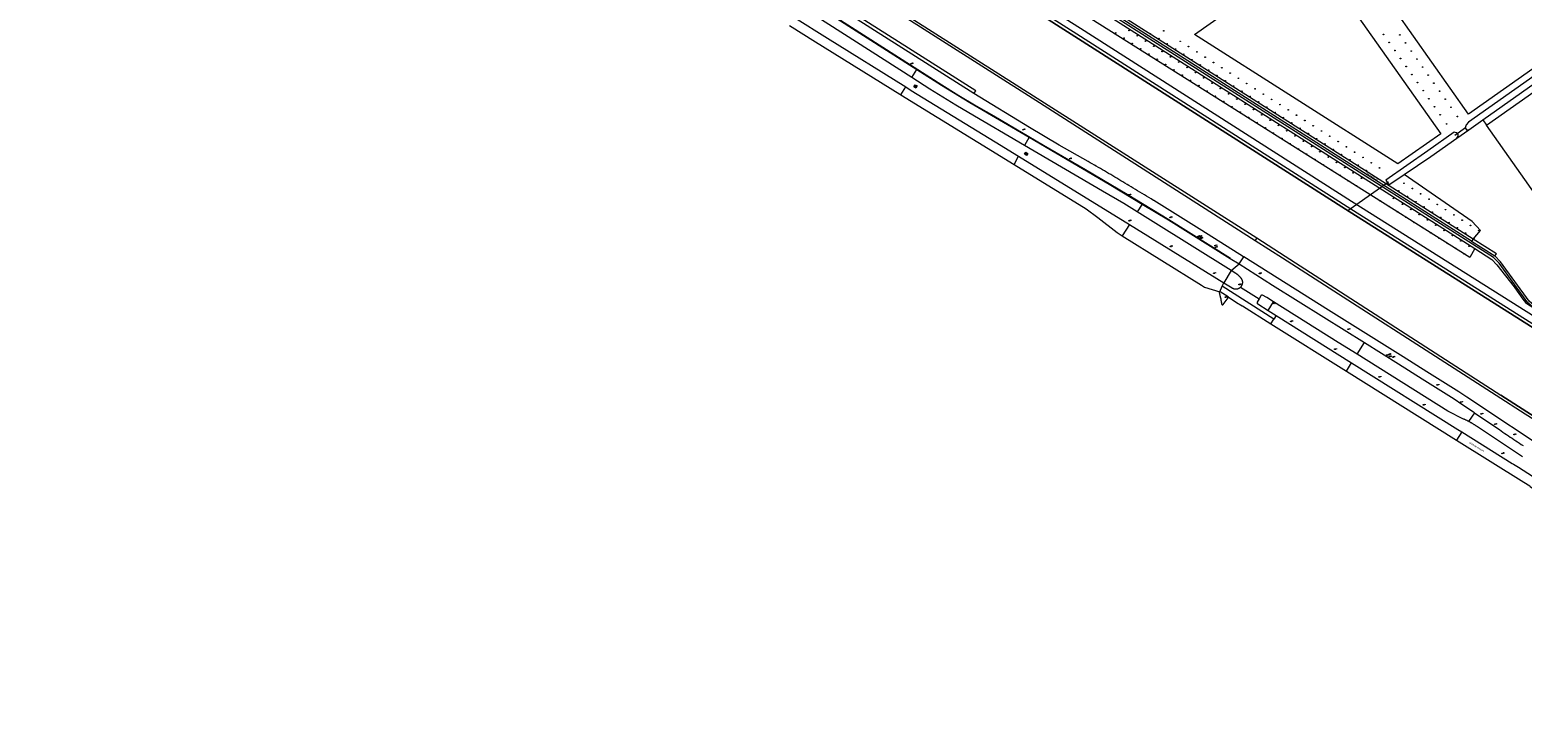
# Model space of a CAD drawing. Header units: metres. Extents: x 138165 to 154469, y 480134 to 494189.
# Tile 282 of 656: x 149751 to 150888, y 480748 to 481279. Entities that reach past the tile are written whole.
import ezdxf

# ---------------------------------------------------------------- set-up
doc = ezdxf.new("R2010")
doc.units = ezdxf.units.M
doc.header["$LTSCALE"] = 0.001
doc.header["$MEASUREMENT"] = 0
for name, color, linetype, lineweight in [('TOP-L-duiker', 7, 'Continuous', 0), ('TOP-L-topo objecten punt', 7, 'Continuous', 0), ('TOP-L-topo objecten vlak', 7, 'Continuous', 0), ('TOP-L-water beschoeiing', 7, 'Continuous', 0), ('TOP-T-topo huisnummering naamgeving', 7, 'Continuous', 0)]:
    doc.layers.add(name, color=color, linetype=linetype, lineweight=lineweight)
doc.styles.add('Style-INTL_ISO', font='INTL_ISO.shx')
doc.styles.add('Style-STANDARD', font='STANDARD.shx')

# ---------------------------------------------------------------- blocks, each defined once
blk = doc.blocks.new('39')
at = {"layer": 'TOP-L-topo objecten punt', "color": 7, "linetype": 'Continuous', "lineweight": 0}
for p, q in [((0.0175, 0.0175), (-0.0175, 0.0175)), ((-0.0175, 0.0175), (-0.0175, -0.0175)), ((0.0175, 0.0175), (0.0175, -0.0175)), ((0.0175, -0.0175), (-0.0175, -0.0175))]:
    blk.add_line(p, q, dxfattribs=at)
blk.add_circle((0, 0), 0.0332, dxfattribs=at)
blk = doc.blocks.new('121')
at = {"layer": 'TOP-L-topo objecten punt', "color": 7, "linetype": 'Continuous', "lineweight": 0}
blk.add_circle((0, 0), 0.025, dxfattribs=at)
at = {"layer": 'TOP-L-topo objecten punt', "color": 7, "linetype": 'Continuous', "lineweight": 0, "style": 'Style-STANDARD'}
blk.add_text('LD', height=0.06, dxfattribs=at).set_placement((0.0483, 0))
blk = doc.blocks.new('15')
at = {"layer": 'TOP-L-topo objecten punt', "color": 7, "linetype": 'Continuous', "lineweight": 0}
blk.add_circle((0, 0), 0.025, dxfattribs=at)
at = {"layer": 'TOP-L-topo objecten punt', "color": 7, "linetype": 'Continuous', "lineweight": 0, "style": 'Style-STANDARD'}
blk.add_text('VL', height=0.06, dxfattribs=at).set_placement((0.0483, 0))
blk = doc.blocks.new('16')
at = {"layer": 'TOP-L-topo objecten punt', "color": 7, "linetype": 'Continuous', "lineweight": 0}
blk.add_circle((0, 0), 0.025, dxfattribs=at)
at = {"layer": 'TOP-L-topo objecten punt', "color": 7, "linetype": 'Continuous', "lineweight": 0, "style": 'Style-STANDARD'}
blk.add_text('LM', height=0.06, dxfattribs=at).set_placement((0.0483, 0))
blk = doc.blocks.new('17')
at = {"layer": 'TOP-L-topo objecten punt', "color": 7, "linetype": 'Continuous', "lineweight": 0}
blk.add_circle((0, 0), 0.025, dxfattribs=at)
at = {"layer": 'TOP-L-topo objecten punt', "color": 7, "linetype": 'Continuous', "lineweight": 0, "style": 'Style-STANDARD'}
blk.add_text('HP', height=0.06, dxfattribs=at).set_placement((0.0483, 0))
blk = doc.blocks.new('14')
at = {"layer": 'TOP-L-topo objecten punt', "color": 7, "linetype": 'Continuous', "lineweight": 0}
blk.add_circle((0, 0), 0.025, dxfattribs=at)
at = {"layer": 'TOP-L-topo objecten punt', "color": 7, "linetype": 'Continuous', "lineweight": 0, "style": 'Style-STANDARD'}
blk.add_text('VB', height=0.06, dxfattribs=at).set_placement((0.0483, 0))
blk = doc.blocks.new('24')
at = {"layer": 'TOP-L-topo objecten punt', "color": 7, "linetype": 'Continuous', "lineweight": 0}
for radius in [0.025, 0.0182, 0.0115, 0.005]:
    blk.add_circle((0, 0), radius, dxfattribs=at)

msp = doc.modelspace()

# ---------------------------------------------------------------- linework, layer by layer
at = {"layer": 'TOP-L-duiker', "flags": 128}
for points in [[(150837.1, 481198.1), (150845.3, 481204)], [(150786.6, 481162.3), (150755.7, 481140.5)]]:
    msp.add_lwpolyline(points, dxfattribs=at)
at = {"layer": 'TOP-L-topo objecten vlak', "flags": 128}
for points in [[(151305.8, 480792.4), (151174.7, 480875.8), (151048.9, 480955.2), (151000, 480986.1), (150978, 481000), (150921.8, 481035.5), (150753.9, 481141.7), (150547.5, 481273.4), (150344.6, 481403.2), (150287.8, 481439.3), (150257.3, 481458.6), (150192.2, 481500), (150151, 481526.2), (150138.8, 481533.9), (150137.4, 481534.8), (150000, 481621.5), (149908.8, 481679.1), (149780.4, 481761.1)], [(149750.9, 481715), (149935.2, 481597.2), (150000, 481555.5), (150086.2, 481500), (150119.5, 481478.6), (150256.8, 481391.1), (150295.9, 481366.2), (150517.7, 481224.8), (150685, 481118)], [(149752.1, 481716.8), (149936.4, 481599), (150000, 481558.1), (150090.3, 481500), (150120.6, 481480.5), (150257.9, 481392.7), (150297.6, 481367.3), (150518.8, 481226.5), (150686.2, 481119.8)], [(150470.6, 481230), (150245.3, 481373.1), (150046.1, 481500), (150017.1, 481518.5), (150000.7, 481528.1), (149954.2, 481558.3), (149953.6, 481558.7), (149956.5, 481562.1)], [(150897, 481066.9), (150892.8, 481070.4), (150870.9, 481100.5), (150866.6, 481104.9), (150561.6, 481299), (150371.5, 481419.4), (150308.1, 481459.8), (150302.7, 481462.6), (150298.2, 481465), (150294.8, 481466.1), (150290.4, 481466.5), (150286.3, 481466.4), (150275.7, 481466.2), (150271.2, 481466.3), (150268.9, 481466.6), (150266.8, 481467.2), (150264.2, 481468.2), (150145.5, 481544.3)], [(149985.8, 481530.3), (150081.9, 481469.1), (150269.7, 481349.4), (150446.2, 481236.7), (150459.2, 481228.6), (150472.4, 481220.7), (150485.7, 481212.9), (150523.6, 481190.7), (150555.6, 481172), (150587.5, 481153.1), (150619.1, 481133.9), (150666.2, 481104.5), (150666, 481104.2)], [(150470.6, 481230), (150472.1, 481232.1), (150246.6, 481375.1), (150050.7, 481500), (150019, 481520.2), (150006.9, 481529.3)], [(150138.8, 481533.9), (150151, 481526.2), (150192.2, 481500), (150257.3, 481458.6), (150287.8, 481439.3), (150344.6, 481403.2), (150547.5, 481273.4), (150753.9, 481141.7), (150921.8, 481035.5), (150978, 481000), (151000, 480986.1), (151048.9, 480955.2), (151174.7, 480875.8), (151305.8, 480792.4)], [(151307.2, 480794), (151175.5, 480877.8), (151050.3, 480956.9), (151000, 480988.8), (150982.2, 481000), (150922.9, 481037.6), (150755, 481143.5), (150549, 481275.2), (150345.8, 481404.4), (150288.7, 481440.8), (150258.3, 481460.2), (150195.8, 481500), (150152.1, 481527.8), (150139.9, 481535.6)], [(151280.2, 480817.1), (151176.5, 480883.4), (151052.9, 480961.2), (151000, 480994.8), (150991.8, 481000), (150925.8, 481042), (150758.5, 481147.7), (150551.8, 481279.5), (150349.3, 481407.7), (150291.3, 481444.8), (150260.9, 481464.2)], [(150279.9, 481464.3), (150286.3, 481464.4), (150290.4, 481464.5), (150294.4, 481464.2), (150297.4, 481463.2), (150301.8, 481460.9), (150307, 481458.1), (150370.4, 481417.8), (150560.5, 481297.3), (150852.3, 481111.7)], [(150852.3, 481111.7), (150848.5, 481104.9), (150546, 481295.5), (150279.9, 481464.3)], [(150749.8, 481353.3), (150836.6, 481414.5), (150934.5, 481275.5), (150847.7, 481214.3), (150749.8, 481353.3)], [(150851.2, 481118.9), (150563.9, 481301.6), (150538.2, 481339.4)], [(150638.8, 481275.1), (150728.5, 481338.3), (150826.5, 481199.3), (150793.7, 481176.3), (150638.8, 481275.1)], [(150861.3, 481205.8), (151008.3, 481309.7), (151051.5, 481248.4), (150904.5, 481144.5)], [(150343, 481302.1), (150427.2, 481248.3)], [(150849.9, 481117.4), (150562.5, 481300.2)], [(150333.8, 481287.9), (150359, 481272.1), (150418.6, 481235)], [(150423.2, 481242.2), (150339, 481296)], [(150329.9, 481281.9), (150349.8, 481269.4), (150414.2, 481229.4), (150414.8, 481229.1)], [(150936.5, 481265), (150937.2, 481266.6), (150936.7, 481268.2), (150935.4, 481268.9), (150933.7, 481268.8), (150847.7, 481208.2), (150845.7, 481206.1), (150845, 481203.8), (150846.1, 481202.2), (150847.9, 481202.4)], [(150858.4, 481209.9), (150936.5, 481265)], [(150423.2, 481242.2), (150427.2, 481248.3)], [(150509.2, 481190.3), (150466.6, 481215.2), (150456.7, 481221.2), (150446.9, 481227.2), (150437.1, 481233.4), (150423.2, 481242.2)], [(150427.2, 481248.3), (150445.9, 481236.4), (150467.5, 481223.2), (150512.8, 481196.6)], [(150414.8, 481229.1), (150418.6, 481235)], [(150414.8, 481229.1), (150501.2, 481175.9)], [(150418.6, 481235), (150422.8, 481232.4), (150486.8, 481193.1), (150504.6, 481182.1)], [(150427.3, 481235.8), (150426.4, 481234.1), (150424.8, 481235), (150425.8, 481236.7), (150427.3, 481235.8)], [(150676.4, 481105.4), (150676.2, 481105.5), (150644.4, 481125.5), (150607.7, 481148.3), (150607.4, 481148.5), (150605.7, 481149.6), (150604, 481150.6), (150602.2, 481151.7), (150600.5, 481152.7), (150598.8, 481153.7), (150597.1, 481154.8), (150595.4, 481155.8), (150593.7, 481156.9), (150592, 481157.9), (150590.4, 481158.9), (150588.8, 481159.8), (150587.3, 481160.7), (150585.7, 481161.6), (150584.2, 481162.6), (150582.6, 481163.5), (150581.1, 481164.4), (150579.5, 481165.4), (150578, 481166.3), (150576.4, 481167.2), (150574.9, 481168.1), (150573.3, 481169), (150571.7, 481169.9), (150570.2, 481170.9), (150568.6, 481171.8), (150567.1, 481172.7), (150565.5, 481173.6), (150563.9, 481174.5), (150562.4, 481175.4), (150560.8, 481176.3), (150559.2, 481177.2), (150557.7, 481178.1), (150535.6, 481190.7), (150512.9, 481204), (150470.6, 481230)], [(150847.9, 481202.4), (150858.4, 481209.9)], [(150858.4, 481209.9), (150861.3, 481205.8)], [(150512.8, 481196.6), (150509.2, 481190.3)], [(150512.8, 481196.6), (150573.7, 481160.9), (150598.9, 481145.7)], [(150838.8, 481196), (150839.6, 481197.5), (150839.6, 481198.9), (150838.5, 481200), (150836.7, 481200.5), (150816.6, 481186.3), (150784.6, 481163.8), (150786.8, 481160.4), (150798.5, 481168.3)], [(150798.5, 481168.3), (150818.9, 481182), (150838.8, 481196)], [(150838.8, 481196), (150847.9, 481202.4)], [(150904.5, 481144.5), (150861.3, 481205.8)], [(150510.2, 481185.3), (150511.6, 481184.3), (150510.6, 481182.8), (150509.1, 481183.8), (150510.2, 481185.3)], [(150595.1, 481139.7), (150584.9, 481146), (150568.5, 481155.6), (150509.2, 481190.3)], [(150501.2, 481175.9), (150504.6, 481182.1)], [(150501.2, 481175.9), (150556.2, 481142), (150565.1, 481135.3), (150579.8, 481124), (150583.7, 481121.5)], [(150504.6, 481182.1), (150589.1, 481130)], [(150851.2, 481118.9), (150856.8, 481125.6), (150850.3, 481132.3), (150798.5, 481168.3)], [(150598.9, 481145.7), (150595.1, 481139.7)], [(150666.7, 481095), (150607.3, 481132.1), (150595.1, 481139.7)], [(150598.9, 481145.7), (150618.9, 481133.6), (150666, 481104.2)], [(150589.1, 481130), (150583.7, 481121.5)], [(150589.1, 481130), (150661, 481085.7)], [(150583.7, 481121.5), (150644.1, 481083.8), (150646.4, 481082.3), (150658.1, 481078.7)], [(150686.2, 481119.8), (150685, 481118)], [(150685, 481118), (150705.7, 481104.7), (150868.7, 481000), (150890.8, 480985.8), (150921, 480966.5), (150921.3, 480966.3)], [(150686.2, 481119.8), (150707.9, 481105.9), (150872.3, 481000), (150892, 480987.3), (151000, 480918.3), (151014.7, 480908.9), (151094, 480858.4), (151177.5, 480805.3), (151267.7, 480748.2)], [(150851.2, 481118.9), (150849.9, 481117.4)], [(150849.9, 481117.4), (150867.6, 481106.1)], [(150867.6, 481106.1), (150868.9, 481107.7), (150851.2, 481118.9)], [(150666, 481104.2), (150672.7, 481100)], [(150672.7, 481100), (150676.4, 481105.4)], [(150913.6, 480953.6), (150846.2, 480998.4), (150840.2, 481002.5), (150815.8, 481017.8), (150797.7, 481029.2), (150740.9, 481064.8), (150701.8, 481089.4), (150676.4, 481105.4)], [(150852.3, 481111.7), (150865.4, 481103.4), (150869.3, 481099.2), (150882.4, 481082.5), (150884.8, 481079.3), (150889.1, 481073.1), (150891.1, 481070.6), (150892.7, 481069.4), (150897, 481066.9)], [(150900.3, 481066.6), (150897.9, 481068.1), (150893.9, 481071.5), (150872, 481101.5), (150867.6, 481106.1)], [(150666.7, 481095), (150661, 481085.7)], [(150666.7, 481095), (150672.7, 481100)], [(150673.8, 481082.3), (150673.9, 481082.4), (150674, 481082.4), (150674.1, 481082.5), (150674.1, 481082.6), (150674.2, 481082.7), (150674.3, 481082.7), (150674.3, 481082.8), (150674.4, 481082.9), (150674.5, 481083), (150674.5, 481083.1), (150674.6, 481083.1), (150674.6, 481083.2), (150674.7, 481083.3), (150674.7, 481083.4), (150674.8, 481083.5), (150674.8, 481083.6), (150674.9, 481083.6), (150674.9, 481083.7), (150675, 481083.8), (150675, 481083.9), (150675.1, 481084), (150675.1, 481084.1), (150675.1, 481084.2), (150675.2, 481084.3), (150675.2, 481084.4), (150675.2, 481084.5), (150675.3, 481084.6), (150675.3, 481084.6), (150675.3, 481084.7), (150675.3, 481084.8), (150675.4, 481084.9), (150675.4, 481085), (150675.4, 481085.1), (150675.4, 481085.2), (150675.4, 481085.3), (150675.4, 481085.4), (150675.5, 481085.5), (150675.5, 481085.6), (150675.5, 481085.7), (150675.5, 481085.8), (150675.5, 481085.9), (150675.5, 481086), (150675.5, 481086.1), (150675.5, 481086.2), (150675.5, 481086.3), (150675.5, 481086.4), (150675.4, 481086.5), (150675.4, 481086.6), (150675.4, 481086.7), (150675.4, 481086.8), (150675.4, 481086.9), (150675.4, 481087), (150675.3, 481087.1), (150675.3, 481087.2), (150675.3, 481087.3), (150675.3, 481087.4), (150675.2, 481087.5), (150675.2, 481087.5), (150675.2, 481087.6), (150675.1, 481087.7), (150675.1, 481087.8), (150675.1, 481087.9), (150675, 481088), (150675, 481088.1), (150674.9, 481088.2), (150674.9, 481088.3), (150674.8, 481088.3), (150674.8, 481088.4), (150674.7, 481088.5), (150674.7, 481088.6), (150674.6, 481088.7), (150674.6, 481088.8), (150674.5, 481088.8), (150674.4, 481089), (150674.3, 481089.1), (150674.2, 481089.2), (150674.1, 481089.4), (150673.8, 481089.7), (150673.7, 481089.8), (150673.6, 481090), (150673.4, 481090.1), (150673.3, 481090.2), (150673.2, 481090.4), (150673, 481090.5), (150672.9, 481090.6), (150672.8, 481090.8), (150672.6, 481090.9), (150672.5, 481091), (150672.4, 481091.2), (150672.2, 481091.3), (150672.1, 481091.4), (150671.9, 481091.5), (150671.8, 481091.6), (150671.6, 481091.8), (150671.5, 481091.9), (150671.3, 481092), (150671.2, 481092.1), (150671, 481092.2), (150670.9, 481092.3), (150670.7, 481092.4), (150670.6, 481092.6), (150670.4, 481092.7), (150670.3, 481092.8), (150666.7, 481095)], [(150672.7, 481100), (150698.3, 481083.9), (150737.4, 481059.3), (150768.3, 481040)], [(150658.1, 481078.7), (150659.9, 481083.1)], [(150659.9, 481083.1), (150661, 481085.7)], [(150699.2, 481057.9), (150659.9, 481083.1)], [(150661, 481085.7), (150667.4, 481081.7), (150667.5, 481081.6), (150667.6, 481081.6), (150667.7, 481081.5), (150667.8, 481081.5), (150667.9, 481081.4), (150668, 481081.4), (150668.1, 481081.3), (150668.2, 481081.3), (150668.3, 481081.3), (150668.4, 481081.2), (150668.6, 481081.2), (150668.7, 481081.1), (150668.8, 481081.1), (150668.9, 481081.1), (150669, 481081), (150669.1, 481081), (150669.2, 481081), (150669.3, 481081), (150669.4, 481081), (150669.5, 481081), (150669.6, 481080.9), (150669.7, 481080.9), (150669.8, 481080.9), (150669.9, 481080.9), (150670, 481080.9), (150670.1, 481080.9), (150670.2, 481080.9), (150670.3, 481080.9), (150670.4, 481080.9), (150670.5, 481080.9), (150670.6, 481080.9), (150670.7, 481080.9), (150670.8, 481080.9), (150670.9, 481081), (150671, 481081), (150671.1, 481081), (150671.2, 481081), (150671.4, 481081), (150671.5, 481081.1), (150671.6, 481081.1), (150671.7, 481081.1), (150671.8, 481081.1), (150671.9, 481081.2), (150672, 481081.2), (150672.1, 481081.2), (150672.1, 481081.3), (150672.2, 481081.3), (150672.3, 481081.3), (150672.4, 481081.4), (150672.5, 481081.4), (150672.6, 481081.5), (150672.7, 481081.5), (150672.8, 481081.6), (150672.9, 481081.6), (150673, 481081.7), (150673.1, 481081.7), (150673.2, 481081.8), (150673.3, 481081.9), (150673.3, 481081.9), (150673.4, 481082), (150673.5, 481082), (150673.6, 481082.1), (150673.7, 481082.2), (150673.7, 481082.2), (150673.8, 481082.3)], [(150673.8, 481082.3), (150687.9, 481073.3)], [(150658.1, 481078.7), (150658.1, 481078.7), (150658.1, 481078.7), (150658, 481078.7), (150658, 481078.7), (150658, 481078.7), (150657.9, 481078.7), (150657.9, 481078.7), (150657.9, 481078.7), (150657.9, 481078.7), (150657.8, 481078.7), (150657.8, 481078.7), (150657.8, 481078.7), (150657.7, 481078.7), (150657.7, 481078.6), (150657.7, 481078.6), (150657.7, 481078.6), (150657.7, 481078.6), (150657.6, 481078.6), (150657.6, 481078.5), (150657.6, 481078.5), (150657.6, 481078.5), (150657.6, 481078.5), (150657.6, 481078.4), (150657.6, 481078.4), (150657.5, 481078.4), (150657.5, 481078.3), (150657.5, 481078.3), (150657.5, 481078.3), (150657.5, 481078.3), (150657.5, 481078.2), (150657.5, 481078.2), (150657.6, 481078.2), (150658, 481076.4), (150658, 481076.3), (150658.1, 481076), (150658.1, 481075.8), (150658.2, 481075.5), (150658.3, 481075.2), (150658.4, 481074.9), (150658.4, 481074.7), (150658.5, 481074.4), (150658.5, 481074.1), (150658.6, 481073.9), (150658.7, 481073.6), (150658.7, 481073.3), (150658.8, 481073), (150658.8, 481072.8), (150658.9, 481072.5), (150658.9, 481072.2), (150659, 481071.9), (150659, 481071.7), (150659.1, 481071.4), (150659.1, 481071.1), (150659.1, 481070.8), (150659.2, 481070.5), (150659.3, 481069.6), (150659.3, 481069.5), (150659.3, 481069.5), (150659.4, 481069.4), (150659.4, 481069.4), (150659.4, 481069.3), (150659.4, 481069.3), (150659.4, 481069.3), (150659.5, 481069.2), (150659.5, 481069.2), (150659.5, 481069.2), (150659.5, 481069.1), (150659.6, 481069.1), (150659.6, 481069.1), (150659.6, 481069), (150659.6, 481069), (150659.7, 481069), (150659.7, 481068.9), (150659.8, 481068.9), (150659.8, 481068.9), (150659.8, 481068.9), (150659.9, 481068.9), (150659.9, 481068.9), (150659.9, 481068.8), (150660, 481068.8), (150660, 481068.8), (150660, 481068.8), (150660.1, 481068.8), (150660.1, 481068.8), (150660.1, 481068.8), (150660.2, 481068.9), (150660.2, 481068.9), (150660.2, 481068.9), (150660.3, 481068.9), (150660.3, 481068.9), (150660.3, 481068.9), (150660.4, 481068.9), (150660.4, 481069), (150660.4, 481069), (150660.5, 481069), (150660.5, 481069), (150664.4, 481074.2), (150664.4, 481074.3), (150664.4, 481074.3), (150664.4, 481074.4), (150664.4, 481074.4), (150664.4, 481074.4), (150664.5, 481074.5), (150664.5, 481074.5), (150664.5, 481074.5), (150664.5, 481074.6), (150664.4, 481074.6), (150664.4, 481074.6), (150664.4, 481074.7), (150664.4, 481074.7), (150664.4, 481074.7), (150664.4, 481074.8), (150664.4, 481074.8), (150664.4, 481074.8), (150664.3, 481074.9), (150664.3, 481074.9), (150664.3, 481074.9), (150664.3, 481074.9)], [(150664.3, 481074.9), (150658.3, 481078.7), (150658.2, 481078.7), (150658.2, 481078.7), (150658.2, 481078.7), (150658.1, 481078.7), (150658.1, 481078.7)], [(150664.3, 481074.9), (150670.7, 481070.7), (150670.7, 481070.7), (150675, 481068.1), (150675.2, 481068), (150697, 481054.4)], [(150687.9, 481073.3), (150686.6, 481070.9), (150686.5, 481070.8), (150686.5, 481070.8), (150686.5, 481070.8), (150686.5, 481070.7), (150686.5, 481070.7), (150686.4, 481070.6), (150686.4, 481070.6), (150686.4, 481070.5), (150686.4, 481070.5), (150686.4, 481070.5), (150686.4, 481070.4), (150686.4, 481070.4), (150686.4, 481070.3), (150686.4, 481070.3), (150686.4, 481070.2), (150686.4, 481070.2), (150686.5, 481070.1), (150686.5, 481070.1), (150686.5, 481070.1), (150686.5, 481070), (150686.5, 481070), (150686.5, 481069.9), (150686.5, 481069.9), (150686.6, 481069.9), (150686.6, 481069.8), (150686.6, 481069.8), (150686.7, 481069.7), (150686.7, 481069.7), (150686.7, 481069.7), (150686.7, 481069.6), (150686.8, 481069.6), (150686.8, 481069.6), (150686.9, 481069.6), (150686.9, 481069.5), (150694.8, 481064.5)], [(150698.9, 481071.1), (150693.8, 481074.3), (150690.6, 481076.1), (150690.6, 481076.1), (150690.5, 481076.1), (150690.5, 481076.1), (150690.5, 481076.1), (150690.4, 481076.1), (150690.4, 481076.2), (150690.3, 481076.2), (150690.3, 481076.2), (150690.2, 481076.2), (150690.2, 481076.2), (150690.1, 481076.2), (150690.1, 481076.2), (150690.1, 481076.2), (150690, 481076.2), (150690, 481076.2), (150689.9, 481076.1), (150689.9, 481076.1), (150689.8, 481076.1), (150689.8, 481076.1), (150689.8, 481076.1), (150689.7, 481076.1), (150689.7, 481076.1), (150689.6, 481076), (150689.6, 481076), (150689.6, 481076), (150689.5, 481076), (150689.5, 481075.9), (150689.5, 481075.9), (150689.4, 481075.9), (150689.4, 481075.8), (150689.4, 481075.8), (150689.3, 481075.8), (150689.3, 481075.7), (150689.3, 481075.7), (150687.9, 481073.3)], [(150694.8, 481064.5), (150698.9, 481071.1)], [(150762.7, 481031.1), (150748.2, 481040.2), (150698.9, 481071.1)], [(150694.8, 481064.5), (150700.9, 481060.7)], [(150700.9, 481060.7), (150699.2, 481057.9)], [(150700.9, 481060.7), (150758.5, 481024.5)], [(150697, 481054.4), (150699.2, 481057.9)], [(150697, 481054.4), (150754.6, 481018.3)], [(150762.7, 481031.1), (150768.3, 481040)], [(150768.3, 481040), (150794.3, 481023.7), (150812.3, 481012.3), (150836.6, 480997), (150842.5, 480993), (150851.3, 480987.1), (150852.2, 480986.5)], [(150754.6, 481018.3), (150758.5, 481024.5)], [(150758.5, 481024.5), (150839.4, 480973.7), (150842.4, 480971.9)], [(150847.7, 480979.9), (150847.6, 480980), (150847.2, 480980.1), (150846.9, 480980.3), (150846.6, 480980.5), (150846.2, 480980.6), (150845.9, 480980.8), (150845.6, 480980.9), (150845.3, 480981.1), (150844.9, 480981.3), (150844.6, 480981.4), (150844.3, 480981.6), (150843.9, 480981.7), (150831.9, 480987.6), (150762.7, 481031.1)], [(150754.6, 481018.3), (150838.4, 480965.7)], [(150852.2, 480986.5), (150847.7, 480979.9)], [(150888.8, 480952.9), (150888, 480953.4), (150887.2, 480953.9), (150886.5, 480954.4), (150885.7, 480954.9), (150885, 480955.4), (150884.2, 480955.9), (150883.5, 480956.4), (150882.7, 480956.9), (150882, 480957.4), (150881.2, 480957.9), (150854.4, 480975.8), (150854.1, 480976), (150853.8, 480976.2), (150853.5, 480976.4), (150853.2, 480976.6), (150852.9, 480976.8), (150852.6, 480977), (150852.3, 480977.2), (150852, 480977.4), (150851.7, 480977.6), (150851.4, 480977.8), (150851, 480978), (150850.7, 480978.2), (150850.4, 480978.4), (150850.1, 480978.6), (150849.8, 480978.7), (150849.5, 480978.9), (150849.2, 480979.1), (150848.8, 480979.3), (150848.5, 480979.5), (150848.2, 480979.6), (150847.9, 480979.8), (150847.7, 480979.9)], [(150852.2, 480986.5), (150870.7, 480973.9), (150871.1, 480973.6), (150872.5, 480972.7), (150873.8, 480971.7), (150875.2, 480970.8), (150876.6, 480969.9), (150878, 480968.9), (150879.4, 480968), (150880.8, 480967.1), (150882.2, 480966.1), (150883.6, 480965.2), (150885, 480964.3), (150886.4, 480963.4), (150887.8, 480962.4), (150889.2, 480961.5)], [(150842.4, 480971.9), (150838.4, 480965.7)], [(150842.4, 480971.9), (150880.8, 480947.9), (150881.9, 480947.2), (150885.6, 480944.9), (150889.2, 480942.7), (150892.9, 480940.4), (150896.5, 480938.2), (150898.7, 480936.8), (150900.2, 480935.9), (150903.9, 480933.6), (150907.6, 480931.4), (150911.2, 480929.1), (150914.9, 480926.9), (150915.5, 480926.5), (150916.9, 480925.6), (150918.4, 480924.7), (150919.9, 480923.8), (150921.4, 480922.9), (150922.8, 480922), (150924.3, 480921.1), (150925.8, 480920.3), (150927.3, 480919.4), (150927.4, 480919.3)], [(150838.4, 480965.7), (150889.7, 480933.6), (150894.3, 480930.7), (150894.7, 480930.2), (150899.1, 480927), (150904.4, 480922.7), (150910.9, 480917.8), (150921.1, 480909.8)]]:
    msp.add_lwpolyline(points, dxfattribs=at)
at = {"layer": 'TOP-L-water beschoeiing', "flags": 128}
for points in [[(150257.3, 481458.6), (150287.8, 481439.3), (150344.6, 481403.2), (150547.5, 481273.4), (150753.9, 481141.7), (150921.8, 481035.5), (150978, 481000)], [(150257.9, 481392.7), (150297.6, 481367.3), (150518.8, 481226.5), (150686.2, 481119.8), (150707.9, 481105.9), (150872.3, 481000)], [(151000, 480918.3), (150892, 480987.3), (150872.3, 481000)]]:
    msp.add_lwpolyline(points, dxfattribs=at)

# ---------------------------------------------------------------- block references
at = {"layer": 'TOP-L-topo objecten punt', "xscale": 10, "yscale": 10, "zscale": 10}
for name, p in [('24', (150578.7, 481276.2)), ('24', (150588.8, 481278.1)), ('24', (150604.9, 481275.6)), ('24', (150615.3, 481277.8)), ('24', (150782.8, 481275.1)), ('24', (150795.3, 481274.7)), ('24', (150585, 481272.2)), ('24', (150591.3, 481268.2)), ('24', (150595.1, 481274.1)), ('24', (150597.7, 481264.1)), ('24', (150601.4, 481270)), ('24', (150607.7, 481266)), ('24', (150611.5, 481271.9)), ('24', (150617.8, 481267.9)), ('24', (150624.2, 481263.9)), ('24', (150627.9, 481269.8)), ('24', (150634.2, 481265.8)), ('24', (150787.1, 481269)), ('24', (150791.5, 481262.8)), ('24', (150799.6, 481268.6)), ('17', (150422.7, 481252.7)), ('24', (150604, 481260.1)), ('24', (150610.3, 481256.1)), ('24', (150614.1, 481262)), ('24', (150616.6, 481252.1)), ('24', (150620.4, 481258)), ('24', (150626.7, 481254)), ('24', (150630.5, 481259.9)), ('24', (150636.8, 481255.8)), ('24', (150640.6, 481261.7)), ('24', (150643.1, 481251.8)), ('24', (150646.9, 481257.7)), ('24', (150653.2, 481253.7)), ('24', (150795.8, 481256.7)), ('24', (150804, 481262.4)), ('24', (150808.3, 481256.3)), ('24', (150623, 481248)), ('24', (150629.3, 481244)), ('24', (150633.1, 481249.9)), ('24', (150639.4, 481245.9)), ('24', (150645.7, 481241.9)), ('24', (150649.5, 481247.8)), ('24', (150655.8, 481243.8)), ('24', (150659.6, 481249.7)), ('24', (150665.9, 481245.6)), ('24', (150672.2, 481241.6)), ('24', (150800.1, 481250.6)), ('24', (150804.4, 481244.4)), ('24', (150812.6, 481250.2)), ('24', (150816.9, 481244.1)), ('39', (150426, 481235.5)), ('24', (150635.6, 481240)), ('24', (150642, 481236)), ('24', (150648.3, 481231.9)), ('24', (150652.1, 481237.9)), ('24', (150658.4, 481233.8)), ('24', (150662.1, 481239.7)), ('24', (150664.7, 481229.8)), ('24', (150668.5, 481235.7)), ('24', (150674.8, 481231.7)), ('24', (150678.5, 481237.6)), ('24', (150684.9, 481233.6)), ('24', (150691.2, 481229.5)), ('24', (150808.7, 481238.3)), ('24', (150813.1, 481232.2)), ('24', (150821.2, 481237.9)), ('24', (150825.6, 481231.8)), ('24', (150654.6, 481227.9)), ('24', (150661, 481223.9)), ('24', (150667.3, 481219.9)), ('24', (150671, 481225.8)), ('24', (150677.4, 481221.8)), ('24', (150681.1, 481227.7)), ('24', (150683.7, 481217.7)), ('24', (150687.5, 481223.6)), ('24', (150693.8, 481219.6)), ('24', (150697.5, 481225.5)), ('24', (150703.9, 481221.5)), ('24', (150710.2, 481217.5)), ('24', (150817.4, 481226)), ('24', (150821.7, 481219.9)), ('24', (150829.9, 481225.7)), ('24', (150834.2, 481219.5)), ('24', (150673.6, 481215.9)), ('24', (150679.9, 481211.8)), ('24', (150686.3, 481207.8)), ('24', (150690, 481213.7)), ('24', (150696.4, 481209.7)), ('24', (150700.1, 481215.6)), ('24', (150706.4, 481211.6)), ('24', (150712.8, 481207.6)), ('24', (150716.5, 481213.5)), ('24', (150722.8, 481209.4)), ('24', (150826, 481213.8)), ('24', (150830.9, 481206.8)), ('24', (150839.1, 481212.5)), ('17', (150508, 481202.4)), ('24', (150692.6, 481203.8)), ('24', (150698.9, 481199.8)), ('24', (150702.7, 481205.7)), ('24', (150705.3, 481195.7)), ('24', (150709, 481201.6)), ('24', (150715.3, 481197.6)), ('24', (150719.1, 481203.5)), ('24', (150725.4, 481199.5)), ('24', (150729.2, 481205.4)), ('24', (150731.8, 481195.5)), ('24', (150735.5, 481201.4)), ('24', (150741.8, 481197.4)), ('39', (150510.3, 481184.1)), ('24', (150711.6, 481191.7)), ('24', (150717.9, 481187.7)), ('24', (150721.7, 481193.6)), ('24', (150724.2, 481183.7)), ('24', (150728, 481189.6)), ('24', (150734.3, 481185.6)), ('24', (150738.1, 481191.5)), ('24', (150744.4, 481187.4)), ('24', (150748.2, 481193.3)), ('24', (150750.7, 481183.4)), ('24', (150754.5, 481189.3)), ('24', (150760.8, 481185.3)), ('14', (150543.5, 481180.3)), ('24', (150730.6, 481179.6)), ('24', (150736.9, 481175.6)), ('24', (150740.7, 481181.5)), ('24', (150747, 481177.5)), ('24', (150753.3, 481173.5)), ('24', (150757.1, 481179.4)), ('24', (150763.4, 481175.4)), ('24', (150767.2, 481181.3)), ('24', (150773.5, 481177.2)), ('24', (150779.8, 481173.2)), ('24', (150743.2, 481171.6)), ('24', (150749.6, 481167.6)), ('24', (150755.9, 481163.5)), ('24', (150759.6, 481169.5)), ('24', (150766, 481165.4)), ('24', (150769.7, 481171.3)), ('24', (150798.4, 481161.5)), ('17', (150588.7, 481152.7)), ('24', (150762.2, 481159.5)), ('24', (150790.3, 481150)), ('24', (150794.4, 481155.7)), ('24', (150801, 481151.5)), ('24', (150804.8, 481157.5)), ('24', (150811.1, 481153.5)), ('24', (150817.5, 481149.4)), ('24', (150780.3, 481148.1)), ('24', (150787.2, 481143.7)), ('24', (150793.5, 481139.7)), ('24', (150797.3, 481145.6)), ('24', (150803.6, 481141.6)), ('24', (150807.4, 481147.5)), ('24', (150813.7, 481143.5)), ('24', (150820, 481139.5)), ('24', (150823.8, 481145.4)), ('24', (150830.1, 481141.4)), ('16', (150588.9, 481133)), ('16', (150620.1, 481135.5)), ('24', (150799.9, 481135.7)), ('24', (150806.2, 481131.7)), ('24', (150810, 481137.6)), ('24', (150812.6, 481127.7)), ('24', (150816.3, 481133.6)), ('24', (150822.6, 481129.6)), ('24', (150826.4, 481135.5)), ('24', (150832.7, 481131.5)), ('24', (150836.5, 481137.4)), ('24', (150839.1, 481127.5)), ('24', (150842.8, 481133.4)), ('24', (150849.1, 481129.4)), ('121', (150641.4, 481121)), ('14', (150642.1, 481120.5)), ('121', (150642.8, 481121)), ('121', (150643.5, 481119.7)), ('24', (150818.9, 481123.7)), ('24', (150825.2, 481119.7)), ('24', (150829, 481125.6)), ('24', (150831.6, 481115.7)), ('24', (150835.3, 481121.6)), ('24', (150841.7, 481117.6)), ('24', (150845.4, 481123.5)), ('24', (150851.7, 481119.5)), ('24', (150855.5, 481125.4)), ('16', (150620.4, 481113.4)), ('16', (150654.3, 481114)), ('14', (150654.8, 481112.7)), ('24', (150837.9, 481111.7)), ('24', (150844.3, 481107.7)), ('24', (150848, 481113.6)), ('16', (150653.4, 481092.9)), ('16', (150688.3, 481092.8)), ('16', (150672.7, 481084.3)), ('14', (150672.7, 481084.3)), ('15', (150662.3, 481074.7)), ('15', (150698.9, 481069.9)), ('16', (150712.1, 481056.2)), ('16', (150755.8, 481050.2)), ('16', (150745.7, 481035)), ('121', (150785.2, 481030.4)), ('121', (150786.9, 481031)), ('121', (150787.4, 481029.3)), ('16', (150789.8, 481029)), ('16', (150779.5, 481013.8)), ('16', (150823.7, 481007.7)), ('16', (150813.2, 480992.5)), ('17', (150841.6, 480994.6)), ('16', (150857.2, 480985.6)), ('14', (150867.7, 480977.7)), ('14', (150882.3, 480969.9)), ('14', (150873.3, 480955.5))]:
    msp.add_blockref(name, p, dxfattribs=at)

# ---------------------------------------------------------------- texts
at = {"layer": 'TOP-T-topo huisnummering naamgeving', "style": 'Style-INTL_ISO'}
for s, rotation, p in [('Leeuwerikpad', 327.5, (150769, 481169.2)), ('Waterlandseweg', 327.9, (150848, 480963.4))]:
    msp.add_text(s, height=1.25, rotation=rotation, dxfattribs=at).set_placement(p)

doc.saveas('drawing.dxf')
